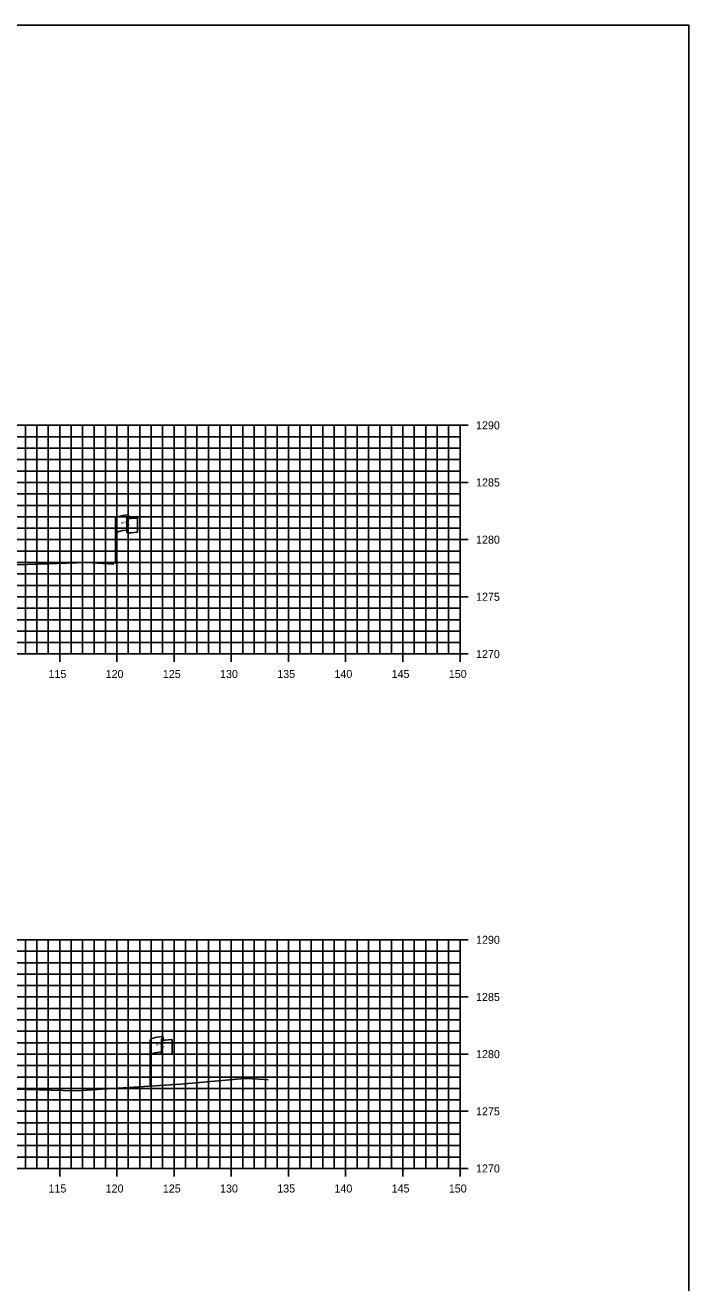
# Model space of a CAD drawing. Extents: x 674939 to 678919, y 750652 to 765176.
# Drawn here: x 678860.5 to 678918.5, y 763456.3 to 763566.3 of the extents above; entities that cross this region are included whole.
import ezdxf

# ---------------------------------------------------------------- set-up
doc = ezdxf.new("R2010")
doc.units = 0
for name, color, linetype in [('R_Axis', 7, 'Continuous'), ('R_Axis Annot', 7, 'Continuous'), ('R_Exist Surface', 7, 'Continuous'), ('R_Grid', 7, 'Continuous'), ('R_No Plot', 7, 'Continuous'), ('S_EXIST_ROW', 7, 'Continuous')]:
    doc.layers.add(name, color=color, linetype=linetype)

msp = doc.modelspace()

# ---------------------------------------------------------------- linework, layer by layer
at = {"layer": 'R_Axis'}
for p, q in [((678899.23, 763531.29), (678897.83, 763531.29)), ((678898.53, 763511.29), (678898.53, 763531.29)), ((678899.23, 763526.29), (678897.83, 763526.29)), ((678899.23, 763521.29), (678897.83, 763521.29)), ((678899.23, 763516.29), (678897.83, 763516.29)), ((678598.53, 763511.29), (678898.53, 763511.29)), ((678863.53, 763510.59), (678863.53, 763511.99)), ((678868.53, 763510.59), (678868.53, 763511.99)), ((678873.53, 763510.59), (678873.53, 763511.99)), ((678878.53, 763510.59), (678878.53, 763511.99)), ((678883.53, 763510.59), (678883.53, 763511.99)), ((678888.53, 763510.59), (678888.53, 763511.99)), ((678893.53, 763510.59), (678893.53, 763511.99)), ((678899.23, 763511.29), (678897.83, 763511.29)), ((678898.53, 763510.59), (678898.53, 763511.99)), ((678899.23, 763486.29), (678897.83, 763486.29)), ((678898.53, 763466.29), (678898.53, 763486.29)), ((678899.23, 763481.29), (678897.83, 763481.29)), ((678899.23, 763476.29), (678897.83, 763476.29)), ((678899.23, 763471.29), (678897.83, 763471.29)), ((678598.53, 763466.29), (678898.53, 763466.29)), ((678863.53, 763465.59), (678863.53, 763466.99)), ((678868.53, 763465.59), (678868.53, 763466.99)), ((678873.53, 763465.59), (678873.53, 763466.99)), ((678878.53, 763465.59), (678878.53, 763466.99)), ((678883.53, 763465.59), (678883.53, 763466.99)), ((678888.53, 763465.59), (678888.53, 763466.99)), ((678893.53, 763465.59), (678893.53, 763466.99)), ((678899.23, 763466.29), (678897.83, 763466.29)), ((678898.53, 763465.59), (678898.53, 763466.99))]:
    msp.add_line(p, q, dxfattribs=at)
at = {"layer": 'R_Exist Surface'}
for points in [[(678856.76, 763519.07), (678860.72, 763519.13), (678865.87, 763519.28), (678866.87, 763519.22), (678868.27, 763519.15)], [(678858.56, 763473.27), (678863.83, 763473.1), (678864.96, 763473.07), (678874.11, 763473.67), (678877.72, 763473.99), (678879.69, 763474.16), (678880.38, 763474.12), (678880.93, 763474.09), (678881.38, 763474.06), (678881.76, 763474.04)]]:
    msp.add_lwpolyline(points, dxfattribs=at)
at = {"layer": 'R_Grid'}
for p, q in [((678598.53, 763531.29), (678898.53, 763531.29)), ((678860.53, 763511.29), (678860.53, 763531.29)), ((678861.53, 763511.29), (678861.53, 763531.29)), ((678862.53, 763511.29), (678862.53, 763531.29)), ((678863.53, 763511.29), (678863.53, 763531.29)), ((678864.53, 763511.29), (678864.53, 763531.29)), ((678865.53, 763511.29), (678865.53, 763531.29)), ((678866.53, 763511.29), (678866.53, 763531.29)), ((678867.53, 763511.29), (678867.53, 763531.29)), ((678868.53, 763511.29), (678868.53, 763531.29)), ((678869.53, 763511.29), (678869.53, 763531.29)), ((678870.53, 763511.29), (678870.53, 763531.29)), ((678871.53, 763511.29), (678871.53, 763531.29)), ((678872.53, 763511.29), (678872.53, 763531.29)), ((678873.53, 763511.29), (678873.53, 763531.29)), ((678874.53, 763511.29), (678874.53, 763531.29)), ((678875.53, 763511.29), (678875.53, 763531.29)), ((678876.53, 763511.29), (678876.53, 763531.29)), ((678877.53, 763511.29), (678877.53, 763531.29)), ((678878.53, 763511.29), (678878.53, 763531.29)), ((678879.53, 763511.29), (678879.53, 763531.29)), ((678880.53, 763511.29), (678880.53, 763531.29)), ((678881.53, 763511.29), (678881.53, 763531.29)), ((678882.53, 763511.29), (678882.53, 763531.29)), ((678883.53, 763511.29), (678883.53, 763531.29)), ((678884.53, 763511.29), (678884.53, 763531.29)), ((678885.53, 763511.29), (678885.53, 763531.29)), ((678886.53, 763511.29), (678886.53, 763531.29)), ((678887.53, 763511.29), (678887.53, 763531.29)), ((678888.53, 763511.29), (678888.53, 763531.29)), ((678889.53, 763511.29), (678889.53, 763531.29)), ((678890.53, 763511.29), (678890.53, 763531.29)), ((678891.53, 763511.29), (678891.53, 763531.29)), ((678892.53, 763511.29), (678892.53, 763531.29)), ((678893.53, 763511.29), (678893.53, 763531.29)), ((678894.53, 763511.29), (678894.53, 763531.29)), ((678895.53, 763511.29), (678895.53, 763531.29)), ((678896.53, 763511.29), (678896.53, 763531.29)), ((678897.53, 763511.29), (678897.53, 763531.29)), ((678898.53, 763511.29), (678898.53, 763531.29)), ((678598.53, 763530.29), (678898.53, 763530.29)), ((678598.53, 763529.29), (678898.53, 763529.29)), ((678598.53, 763528.29), (678898.53, 763528.29)), ((678598.53, 763527.29), (678898.53, 763527.29)), ((678598.53, 763526.29), (678898.53, 763526.29)), ((678598.53, 763525.29), (678898.53, 763525.29)), ((678598.53, 763524.29), (678898.53, 763524.29)), ((678598.53, 763523.29), (678898.53, 763523.29)), ((678598.53, 763522.29), (678898.53, 763522.29)), ((678598.53, 763521.29), (678898.53, 763521.29)), ((678598.53, 763520.29), (678898.53, 763520.29)), ((678598.53, 763519.29), (678898.53, 763519.29)), ((678598.53, 763518.29), (678898.53, 763518.29)), ((678598.53, 763517.29), (678898.53, 763517.29)), ((678598.53, 763516.29), (678898.53, 763516.29)), ((678598.53, 763515.29), (678898.53, 763515.29)), ((678598.53, 763514.29), (678898.53, 763514.29)), ((678598.53, 763513.29), (678898.53, 763513.29)), ((678598.53, 763512.29), (678898.53, 763512.29)), ((678598.53, 763511.29), (678898.53, 763511.29)), ((678598.53, 763486.29), (678898.53, 763486.29)), ((678860.53, 763466.29), (678860.53, 763486.29)), ((678861.53, 763466.29), (678861.53, 763486.29)), ((678862.53, 763466.29), (678862.53, 763486.29)), ((678863.53, 763466.29), (678863.53, 763486.29)), ((678864.53, 763466.29), (678864.53, 763486.29)), ((678865.53, 763466.29), (678865.53, 763486.29)), ((678866.53, 763466.29), (678866.53, 763486.29)), ((678867.53, 763466.29), (678867.53, 763486.29)), ((678868.53, 763466.29), (678868.53, 763486.29)), ((678869.53, 763466.29), (678869.53, 763486.29)), ((678870.53, 763466.29), (678870.53, 763486.29)), ((678871.53, 763466.29), (678871.53, 763486.29)), ((678872.53, 763466.29), (678872.53, 763486.29)), ((678873.53, 763466.29), (678873.53, 763486.29)), ((678874.53, 763466.29), (678874.53, 763486.29)), ((678875.53, 763466.29), (678875.53, 763486.29)), ((678876.53, 763466.29), (678876.53, 763486.29)), ((678877.53, 763466.29), (678877.53, 763486.29)), ((678878.53, 763466.29), (678878.53, 763486.29)), ((678879.53, 763466.29), (678879.53, 763486.29)), ((678880.53, 763466.29), (678880.53, 763486.29)), ((678881.53, 763466.29), (678881.53, 763486.29)), ((678882.53, 763466.29), (678882.53, 763486.29)), ((678883.53, 763466.29), (678883.53, 763486.29)), ((678884.53, 763466.29), (678884.53, 763486.29)), ((678885.53, 763466.29), (678885.53, 763486.29)), ((678886.53, 763466.29), (678886.53, 763486.29)), ((678887.53, 763466.29), (678887.53, 763486.29)), ((678888.53, 763466.29), (678888.53, 763486.29)), ((678889.53, 763466.29), (678889.53, 763486.29)), ((678890.53, 763466.29), (678890.53, 763486.29)), ((678891.53, 763466.29), (678891.53, 763486.29)), ((678892.53, 763466.29), (678892.53, 763486.29)), ((678893.53, 763466.29), (678893.53, 763486.29)), ((678894.53, 763466.29), (678894.53, 763486.29)), ((678895.53, 763466.29), (678895.53, 763486.29)), ((678896.53, 763466.29), (678896.53, 763486.29)), ((678897.53, 763466.29), (678897.53, 763486.29)), ((678898.53, 763466.29), (678898.53, 763486.29)), ((678598.53, 763485.29), (678898.53, 763485.29)), ((678598.53, 763484.29), (678898.53, 763484.29)), ((678598.53, 763483.29), (678898.53, 763483.29)), ((678598.53, 763482.29), (678898.53, 763482.29)), ((678598.53, 763481.29), (678898.53, 763481.29)), ((678598.53, 763480.29), (678898.53, 763480.29)), ((678598.53, 763479.29), (678898.53, 763479.29)), ((678598.53, 763478.29), (678898.53, 763478.29)), ((678598.53, 763477.29), (678898.53, 763477.29)), ((678598.53, 763476.29), (678898.53, 763476.29)), ((678598.53, 763475.29), (678898.53, 763475.29)), ((678598.53, 763474.29), (678898.53, 763474.29)), ((678598.53, 763473.29), (678898.53, 763473.29)), ((678598.53, 763472.29), (678898.53, 763472.29)), ((678598.53, 763471.29), (678898.53, 763471.29)), ((678598.53, 763470.29), (678898.53, 763470.29)), ((678598.53, 763469.29), (678898.53, 763469.29)), ((678598.53, 763468.29), (678898.53, 763468.29)), ((678598.53, 763467.29), (678898.53, 763467.29)), ((678598.53, 763466.29), (678898.53, 763466.29))]:
    msp.add_line(p, q, dxfattribs=at)
at = {"layer": 'R_No Plot'}
msp.add_lwpolyline([(678578.53, 763346.29), (678918.53, 763346.29), (678918.53, 763566.29), (678578.53, 763566.29)], close=True, dxfattribs=at)
at = {"layer": 'S_EXIST_ROW'}
for p, q in [((678869.39, 763523.21), (678869.39, 763523.2)), ((678869.39, 763523.2), (678869.39, 763521.97)), ((678869.56, 763523.37), (678869.56, 763523.13)), ((678868.4, 763519.17), (678868.4, 763523.12)), ((678870.33, 763523.18), (678870.33, 763521.94)), ((678871.43, 763473.55), (678871.43, 763477.5)), ((678872.42, 763477.59), (678872.42, 763477.58)), ((678872.42, 763477.58), (678872.42, 763476.35)), ((678872.59, 763477.75), (678872.59, 763477.51)), ((678873.36, 763477.56), (678873.36, 763476.32))]:
    msp.add_line(p, q, dxfattribs=at)
for centre, radius, start, end in [((678869.47, 763523.21), 0.078, 88.6458, 274.2828), ((678869.48, 763523.37), 0.0783, 263.0712, 93.9564), ((678869.47, 763521.97), 0.0783, 180, 273.9564), ((678872.5, 763477.59), 0.078, 88.6458, 274.2828), ((678872.51, 763477.75), 0.0783, 263.0712, 93.9564), ((678872.5, 763476.35), 0.0783, 180, 273.9564)]:
    msp.add_arc(centre, radius, start, end, dxfattribs=at)
for centre, major_axis, ratio, start_param, end_param in [((678869.98, 763523.16), (-1.58, -0.04), 0.19887, 5.030368, 6.283185), ((678869.98, 763521.85), (-1.58, -0.04), 0.19887, 5.083035, 6.194897), ((678870.69, 763523.28), (-1.23, -0.13), 0.052933, 0.159456, 1.268315), ((678870.69, 763522.04), (-1.23, -0.13), 0.052933, 0.159456, 1.268315), ((678873.01, 763477.54), (-1.58, -0.04), 0.19887, 5.030368, 6.283185), ((678873.72, 763477.66), (-1.23, -0.13), 0.052933, 0.159456, 1.268315), ((678873, 763476.22), (-1.58, -0.04), 0.19887, 5.083035, 6.194897), ((678873.72, 763476.42), (-1.23, -0.13), 0.052933, 0.159456, 1.268315)]:
    msp.add_ellipse(centre, major_axis=major_axis, ratio=ratio, start_param=start_param, end_param=end_param, dxfattribs=at)

# ---------------------------------------------------------------- texts
at = {"layer": 'R_Axis Annot'}
for s, p in [('1290', (678899.93, 763530.94)), ('1285', (678899.93, 763525.94)), ('1280', (678899.93, 763520.94)), ('1275', (678899.93, 763515.94)), ('1270', (678899.93, 763510.94)), ('115', (678862.55, 763509.19)), ('120', (678867.55, 763509.19)), ('125', (678872.55, 763509.19)), ('130', (678877.55, 763509.19)), ('135', (678882.55, 763509.19)), ('140', (678887.55, 763509.19)), ('145', (678892.55, 763509.19)), ('150', (678897.55, 763509.19)), ('1290', (678899.93, 763485.94)), ('1285', (678899.93, 763480.94)), ('1280', (678899.93, 763475.94)), ('1275', (678899.93, 763470.94)), ('1270', (678899.93, 763465.94)), ('115', (678862.55, 763464.19)), ('120', (678867.55, 763464.19)), ('125', (678872.55, 763464.19)), ('130', (678877.55, 763464.19)), ('135', (678882.55, 763464.19)), ('140', (678887.55, 763464.19)), ('145', (678892.55, 763464.19)), ('150', (678897.55, 763464.19))]:
    msp.add_text(s, height=0.7, dxfattribs=at).set_placement(p)
at = {"layer": 'S_EXIST_ROW'}
for s, height, rotation, p in [('DWB 11-9-07', 0.01, 90, (678869.56, 763523.13)), ('R ', 0.2, 9.9884, (678868.92, 763522.62)), (' O', 0.2, 9.9884, (678869.06, 763522.67)), ('W', 0.2, 351.1788, (678869.39, 763522.5)), ('DWB 11-9-07', 0.01, 5.0717, (678870.23, 763521.93)), ('DWB 11-9-07', 0.01, 90, (678868.39, 763519.17)), ('R ', 0.2, 9.9884, (678871.95, 763477)), (' O', 0.2, 9.9884, (678872.09, 763477.05)), ('W', 0.2, 351.1788, (678872.42, 763476.88)), ('DWB 11-9-07', 0.01, 90, (678872.59, 763477.51)), ('DWB 11-9-07', 0.01, 5.0717, (678873.26, 763476.31)), ('DWB 11-9-07', 0.01, 90, (678871.42, 763473.55))]:
    msp.add_text(s, height=height, rotation=rotation, dxfattribs=at).set_placement(p)

doc.saveas('drawing.dxf')
